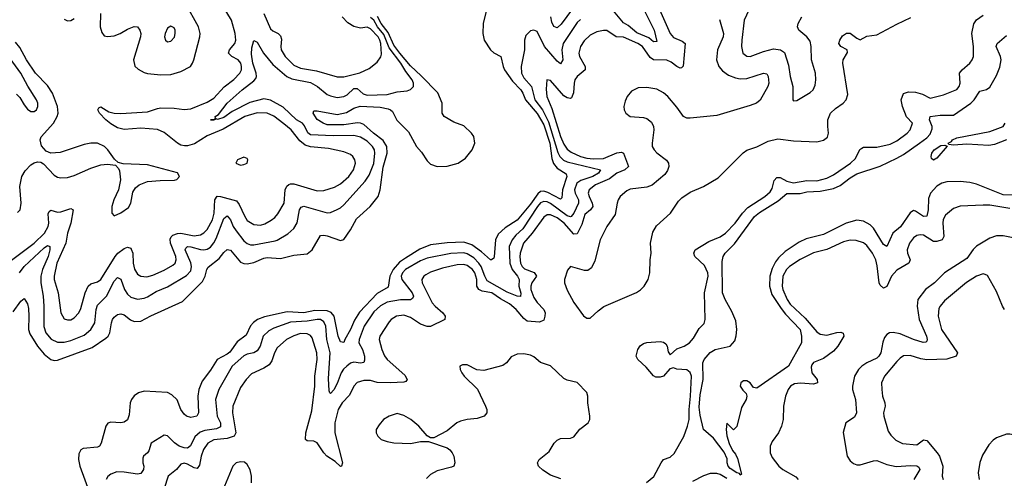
# Model space of a CAD drawing. Header units: inches. Extents: x 1843162 to 1959474, y 907081 to 1016326.
# Tile 599 of 656: x 1941483 to 1947396, y 964476 to 967232. Entities that reach past the tile are written whole.
import ezdxf

# ---------------------------------------------------------------- set-up
doc = ezdxf.new("R2010")
doc.units = ezdxf.units.IN
doc.header["$MEASUREMENT"] = 0
doc.layers.add('B9946', color=7, linetype='Continuous')

msp = doc.modelspace()

# ---------------------------------------------------------------- linework, layer by layer
at = {"layer": 'B9946', "color": 5}
for points, elevation in [([(1941410, 965768.4), (1941570, 965888.9), (1941632.7, 965950), (1941655.2, 965990), (1941658.4, 966010), (1941655, 966065), (1941660.5, 966079.5), (1941670, 966086.8), (1941710, 966076.3), (1941730, 966078), (1941790, 966098.2), (1941804.6, 966090), (1941789.6, 966010), (1941770.9, 965950), (1941761.3, 965890), (1941706.2, 965770), (1941689.6, 965690), (1941691.2, 965670), (1941714.3, 965590), (1941730.1, 965470), (1941750, 965434.7), (1941770, 965427.8), (1941790, 965429.4), (1941810, 965440.2), (1941837.5, 965470), (1941850, 965495.8), (1941876.1, 965590), (1941894.7, 965630), (1941910, 965643.9), (1941950, 965657.8), (1941970, 965670.9), (1942056.6, 965810), (1942073.5, 965830), (1942110, 965856.3), (1942130, 965864.4), (1942150, 965858.5), (1942153.5, 965853.5), (1942162.3, 965830), (1942165.3, 965770), (1942172.7, 965732.7), (1942190, 965703.5), (1942210.6, 965690.6), (1942246.6, 965686.6), (1942283.3, 965696.7), (1942350, 965727.3), (1942402.5, 965757.5), (1942415.9, 965770), (1942423.4, 965790), (1942421.3, 965810), (1942388.4, 965890), (1942387.2, 965912.8), (1942392.9, 965927.1), (1942402.4, 965937.6), (1942430, 965947.7), (1942450, 965948.8), (1942530, 965934.3), (1942570, 965939.8), (1942590, 965950.8), (1942610, 965972.3), (1942640.6, 966030), (1942651.3, 966070), (1942655.1, 966150), (1942669.2, 966170.8), (1942690, 966170.5), (1942784.5, 966144.5), (1942802.1, 966122.1), (1942833, 966053), (1942850, 966025.8), (1942890, 966000.8), (1942930, 965997.6), (1942955.1, 966004.9), (1942993.4, 966026.5), (1943016, 966044), (1943034, 966066), (1943071.4, 966130), (1943077.9, 966210), (1943087.6, 966232.4), (1943099.2, 966240.8), (1943110, 966246.4), (1943130, 966246.3), (1943270, 966203.7), (1943310, 966206.7), (1943373.9, 966226), (1943410, 966246.3), (1943458.8, 966290), (1943487.2, 966330), (1943499.2, 966370), (1943496.7, 966390), (1943484.6, 966410), (1943470, 966421.6), (1943430, 966437.8), (1943337.6, 966457.6), (1943230, 966468), (1943198.4, 966478.4), (1943165.1, 966505.1), (1943114.3, 966570), (1943070, 966607.3), (1943010, 966653.1), (1942970, 966670.7), (1942910, 966673.3), (1942835.4, 966650), (1942704.8, 966575.2), (1942610, 966534.5), (1942533.1, 966486.9), (1942490, 966473.3), (1942473.2, 966473.2), (1942450, 966478.7), (1942431, 966490), (1942350, 966553.8), (1942310, 966572.8), (1942210, 966579.9), (1942110, 966571.5), (1942070, 966582.7), (1942030, 966606), (1942001.2, 966630), (1941963.1, 966670), (1941953.3, 966690), (1941958.4, 966701.6), (1941970, 966708.4), (1942018.3, 966678.3), (1942050, 966670.9), (1942090, 966668.4), (1942250, 966679.4), (1942310, 966699.3), (1942330, 966701.6), (1942410, 966700.9), (1942470, 966691.5), (1942510, 966697.1), (1942610, 966737.5), (1942650, 966760.1), (1942711.6, 966828.4), (1942770, 966873.1), (1942806.1, 966910), (1942815.2, 966930), (1942816.1, 966950), (1942810.5, 966970.5), (1942795.3, 966990), (1942757.8, 967010), (1942737.6, 967030), (1942742.5, 967050), (1942775.9, 967090), (1942780.7, 967110), (1942776.4, 967150), (1942755, 967230), (1942658.6, 967390)], 480), ([(1944299.6, 967350), (1944267.3, 967210), (1944265, 967150), (1944273.1, 967110), (1944311, 967050), (1944330, 967033.6), (1944371.9, 967010), (1944385.8, 966950), (1944395.1, 966930), (1944442, 966862), (1944492.2, 966810), (1944505.3, 966790), (1944520.6, 966750), (1944590, 966667.8), (1944630, 966600.9), (1944667.1, 966490), (1944678.8, 966398.8), (1944688.2, 966368.2), (1944710, 966339.9), (1944764.9, 966304.9), (1944768.1, 966290), (1944743.6, 966210), (1944738.8, 966161.2), (1944730, 966153.1), (1944654.4, 966194.4), (1944630, 966202.6), (1944610, 966198.7), (1944594.2, 966185.8), (1944550, 966123.4), (1944470, 966027.8), (1944399.3, 965980.7), (1944356.5, 965943.5), (1944340.7, 965910), (1944332.7, 965807.3), (1944330, 965799.3), (1944316, 965790), (1944310, 965788.4), (1944257.3, 965837.3), (1944199, 965879), (1944150, 965894.9), (1944050, 965892.2), (1943950, 965878.7), (1943887, 965853), (1943799.9, 965800.1), (1943765, 965775), (1943725.3, 965730), (1943706.9, 965690), (1943695.1, 965624.9), (1943630, 965586.7), (1943524.7, 965475.3), (1943493.6, 965426.4), (1943470, 965369.9), (1943435.1, 965310), (1943430, 965291.5), (1943410, 965295.8), (1943395.9, 965330), (1943371.4, 965451.4), (1943353.3, 965473.3), (1943330, 965482.3), (1943255.7, 965484.3), (1943190, 965469.9), (1943090, 965476.9), (1942952.9, 965447.1), (1942910.4, 965429.6), (1942886.6, 965413.4), (1942870, 965393.3), (1942843.9, 965336.1), (1942790, 965296.4), (1942744.8, 965235.2), (1942730, 965222.6), (1942668.8, 965190), (1942630, 965126.2), (1942579.3, 965060.7), (1942558.7, 965010), (1942552.8, 964970), (1942556.5, 964870), (1942547.3, 964850), (1942510, 964842.6), (1942485.1, 964850), (1942470, 964862.4), (1942450, 964889.7), (1942428.5, 964948.5), (1942397.4, 964977.4), (1942370.9, 964990.9), (1942230, 964999), (1942195.8, 964990), (1942170, 964971.6), (1942154.6, 964950), (1942147.2, 964930), (1942141.4, 964858.6), (1942130, 964828.5), (1942110, 964814), (1942091.3, 964808.7), (1942030, 964814.6), (1942012.8, 964807.2), (1942001.3, 964790), (1941973.4, 964686.6), (1941963, 964670), (1941950, 964663.1), (1941865.4, 964654.6), (1941850, 964648), (1941837.5, 964622.5), (1941836, 964590), (1941845.2, 964550), (1941904.4, 964384.4)], 440), ([(1941968.8, 967268.8), (1941967.5, 967190), (1941976, 967156), (1941990, 967135.6), (1942010.2, 967130.2), (1942050, 967135), (1942087.4, 967150), (1942130, 967176.1), (1942170, 967191), (1942190, 967188.7), (1942204.9, 967170), (1942210.1, 967150.1), (1942207.8, 967130), (1942167.3, 966990), (1942173.8, 966953.8), (1942193.8, 966933.9), (1942230, 966914), (1942250, 966908.6), (1942330, 966901.2), (1942390, 966903.7), (1942450, 966919.8), (1942508.3, 966951.7), (1942521.4, 966970), (1942528.5, 966990), (1942565.8, 967130), (1942567.4, 967150), (1942556.3, 967190), (1942478.8, 967330)], 520), ([(1945310.1, 967330), (1945388.9, 967148.9), (1945410, 967124.4), (1945462.4, 967102.4), (1945478.9, 967090), (1945467, 966953), (1945457.2, 966942.8), (1945450, 966941.4), (1945430, 966949.9), (1945396.3, 966976.3), (1945370, 966988.6), (1945290, 966990.8), (1945270, 967003.9), (1945222.8, 967070), (1945194.9, 967090), (1945110, 967127.5), (1945064.4, 967130), (1945010, 967166.3), (1944990, 967167.3), (1944950, 967158.7), (1944910, 967138.3), (1944874, 967106), (1944851.5, 967070), (1944840.1, 967030), (1944844.3, 967010), (1944879, 966950), (1944878.1, 966930), (1944831.8, 966890), (1944817.5, 966870), (1944812, 966850), (1944808, 966792), (1944797.5, 966762.5), (1944790, 966757.7), (1944770, 966761.8), (1944750, 966774.8), (1944670, 966866.9), (1944648.9, 966871.1), (1944644.8, 966815.2), (1944649.6, 966770), (1944678.8, 966698.8), (1944730.1, 966529.9), (1944750, 966484.8), (1944770, 966454.8), (1944795.5, 966435.5), (1944851.8, 966410), (1944890, 966399.1), (1944930, 966395.2), (1944990, 966398.1), (1945070, 966431.3), (1945096.6, 966436.6), (1945110.1, 966430.1), (1945139.4, 966350), (1945116.3, 966330), (1945070, 966310.3), (1945024.8, 966275.2), (1944940.9, 966239.1), (1944904, 966210), (1944897.9, 966190), (1944902.1, 966170), (1944922, 966130), (1944925.5, 966110), (1944911.8, 966090), (1944877.8, 966062.2), (1944858.4, 966001.6), (1944830, 965946), (1944810, 965944.2), (1944752.6, 966010), (1944710, 966042.2), (1944670, 966060.1), (1944650, 966058.8), (1944630, 966044.9), (1944561.3, 965950), (1944509.3, 965890), (1944488.7, 965830), (1944486.3, 965806.3), (1944490.4, 965770), (1944499.9, 965750), (1944514.5, 965734.5), (1944572.3, 965712.3), (1944581.6, 965701.6), (1944586.2, 965690), (1944559.6, 965650), (1944551.9, 965630), (1944552.4, 965610), (1944570, 965562), (1944590, 965533.1), (1944631.2, 965490), (1944638.7, 965470), (1944637.7, 965450), (1944630, 965427), (1944604.7, 965415.3), (1944530, 965421.1), (1944510, 965436.5), (1944464.2, 965490), (1944425.3, 965525.3), (1944370, 965555.2), (1944319.2, 965590), (1944261, 965601), (1944240.1, 965610), (1944228.5, 965630), (1944227.6, 965670), (1944216, 965710), (1944203.1, 965730), (1944170, 965754.6), (1944150, 965761.3), (1944110, 965759.7), (1944021.3, 965738.7), (1943950, 965714.9), (1943921.3, 965698.7), (1943910.2, 965690), (1943898.3, 965670), (1943900.1, 965650), (1943961.1, 965530), (1943977.4, 965510), (1944024.7, 965470), (1944037.8, 965450), (1944035.6, 965430), (1943950, 965388), (1943930, 965389), (1943890, 965402.8), (1943830, 965442.1), (1943790, 965456.9), (1943745.7, 965450), (1943713.6, 965430), (1943702.9, 965417.1), (1943645.1, 965330), (1943641.9, 965310), (1943657.3, 965250), (1943673, 965213), (1943689.4, 965190), (1943795.9, 965095.9), (1943810, 965069.3), (1943801.4, 965058.6), (1943790, 965054.5), (1943710, 965050.9), (1943630, 965052.1), (1943590, 965064.3), (1943550, 965064.6), (1943510, 965051.3), (1943490.1, 965029.9), (1943463.6, 964976.4), (1943419.3, 964930), (1943394.8, 964890), (1943376.1, 964810), (1943376.4, 964750), (1943422.6, 964570), (1943416.3, 964550), (1943410, 964547.6), (1943378.2, 964578.2), (1943327.9, 964610), (1943309.3, 964629.3), (1943270, 964689.1), (1943250, 964698.6), (1943210, 964701.7), (1943199.7, 964710), (1943202.4, 964750), (1943237.5, 964882.5), (1943254.9, 965030), (1943256.6, 965090), (1943270.4, 965190), (1943267.3, 965230), (1943239.8, 965319.8), (1943230, 965335.1), (1943210, 965344.8), (1943170, 965346.3), (1943130, 965333.3), (1943085.3, 965310), (1943030, 965260.4), (1943013.2, 965230), (1942997.9, 965182.1), (1942981.5, 965158.5), (1942950, 965137.8), (1942875.5, 965104.5), (1942844.1, 965070), (1942810, 965021.1), (1942762.5, 964910), (1942761.7, 964870), (1942780.3, 964750), (1942771.6, 964730), (1942730, 964714.8), (1942650, 964706.7), (1942613.4, 964686.6), (1942586.4, 964650), (1942573.4, 964610), (1942564, 964556), (1942550, 964536.2), (1942530, 964539.2), (1942490, 964562.2), (1942470, 964566.6), (1942450, 964561), (1942424, 964530), (1942375.8, 964490), (1942350, 964415.1)], 480), ([(1944802.9, 967297.1), (1944734.8, 967205.2), (1944710, 967183.9), (1944690, 967190.5), (1944677.9, 967217.9), (1944673.2, 967250)], 440), ([(1945230, 967297.2), (1945292.7, 967170), (1945310, 967102), (1945290, 967099.8), (1945262.2, 967122.2), (1945190, 967152.2), (1945136.5, 967196.5), (1945110, 967212.5), (1945050, 967285.4)], 460), ([(1945862.6, 967290), (1945834.6, 967230), (1945819.1, 967110), (1945818.5, 967070), (1945825.7, 967030), (1945850, 967012), (1945870.4, 967010.4), (1945950, 967041.2), (1946010, 967057.3), (1946051.6, 967051.6), (1946075.3, 967035.2), (1946099.6, 966959.6), (1946110.3, 966890.3), (1946126.4, 966830), (1946126, 966750), (1946130, 966744.7), (1946150, 966746), (1946230, 966794.4), (1946248.7, 966811.3), (1946261, 966839), (1946265, 966870), (1946262.5, 966910), (1946238.8, 966990), (1946235.6, 967070), (1946230, 967104), (1946210, 967129.5), (1946161.2, 967170), (1946155.1, 967190), (1946158.4, 967210), (1946180.7, 967250)], 540), ([(1941444.2, 965475.8), (1941490, 965540.4), (1941510, 965557.1), (1941530, 965524), (1941535.8, 965495.8), (1941538.9, 965450), (1941535.5, 965370), (1941545, 965345), (1941590.3, 965270.3), (1941630, 965222.5), (1941670, 965190.1), (1941690, 965184.9), (1941710, 965186.5), (1941917.5, 965262.5), (1942001.4, 965318.6), (1942013.9, 965330), (1942025, 965350), (1942034, 965410), (1942041.2, 965430), (1942050, 965445.3), (1942070, 965460.2), (1942090, 965465.5), (1942110, 965457.6), (1942148.4, 965428.4), (1942170, 965419), (1942210, 965420.9), (1942270, 965452.3), (1942461.7, 965538.3), (1942580.4, 965659.6), (1942596.7, 965690), (1942606.2, 965730), (1942615.9, 965744.1), (1942681.9, 965798.1), (1942710, 965833), (1942730, 965850.2), (1942750, 965848.1), (1942810, 965775.3), (1942830, 965766.3), (1942850, 965765.2), (1942890, 965773), (1942950, 965800.1), (1942970, 965803.1), (1943050, 965796.4), (1943130, 965817.5), (1943210, 965824.7), (1943238.8, 965850), (1943290, 965936), (1943310, 965937.6), (1943330, 965932.8), (1943410, 965904.6), (1943430, 965910.4), (1943470, 965970.2), (1943505.1, 966034.9), (1943588.5, 966110), (1943635, 966170), (1943647.6, 966210), (1943666.7, 966346.7), (1943690.6, 966430), (1943688.1, 966470), (1943665.2, 966505.2), (1943607.2, 966550), (1943550, 966603.2), (1943530, 966610.9), (1943511.7, 966611.7), (1943430, 966600.5), (1943330, 966601.2), (1943305.1, 966610), (1943270, 966632.4), (1943245.1, 966670), (1943250, 966684), (1943270, 966684.6), (1943390, 966663.3), (1943444.8, 966675.2), (1943490, 966701.3), (1943527.4, 966712.6), (1943647.4, 966707.4), (1943696.4, 966696.4), (1943711, 966691), (1943721.1, 966681.1), (1943748.4, 966628.4), (1943818.5, 966558.5), (1943866.3, 966470), (1943896.2, 966436.2), (1943930, 966383.8), (1943950, 966363.9), (1943990, 966350.5), (1944050, 966352.9), (1944115.6, 966370), (1944160.6, 966399.4), (1944200.2, 966450), (1944217.4, 966490), (1944209.9, 966529.9), (1944197.4, 966550), (1944150, 966593.7), (1944090, 966615.4), (1944032.9, 966650), (1944019.3, 966670), (1944020.5, 966730), (1943993.5, 966793.5), (1943894.9, 966894.9), (1943830, 966954.2), (1943766.7, 967030), (1943730, 967078.8), (1943695.1, 967155.1), (1943654.6, 967210), (1943631.9, 967251.9)], 440), ([(1941481.8, 965710), (1941510.9, 965750), (1941630, 965861.7), (1941650, 965875.5), (1941664.9, 965870), (1941665.1, 965850), (1941654.7, 965810), (1941619.7, 965730), (1941610.1, 965690), (1941609.3, 965650), (1941623.9, 965570), (1941628.8, 965510), (1941628.2, 965388.2), (1941640.1, 965350), (1941673.2, 965313.2), (1941710, 965294), (1941750, 965293.8), (1941790, 965303.9), (1941870, 965336), (1941910.6, 965370), (1941933.9, 965410), (1941941.9, 965490), (1941950, 965517.3), (1942004.9, 965570), (1942050, 965661.1), (1942070, 965683.2), (1942090, 965673.8), (1942112.9, 965610), (1942130, 965582.1), (1942150, 965564.7), (1942190, 965553.1), (1942230, 965558.4), (1942250, 965567.3), (1942302, 965598), (1942370, 965626.6), (1942485.8, 965694.2), (1942510, 965722.6), (1942514.8, 965750), (1942510.9, 965770.9), (1942477.5, 965850), (1942480.5, 965859.5), (1942490, 965869.3), (1942510, 965868.1), (1942570, 965850.8), (1942590, 965849.2), (1942610, 965853.1), (1942630, 965866.1), (1942649.1, 965890.9), (1942662.3, 965917.7), (1942710, 966038), (1942730, 966054.3), (1942750, 966030.3), (1942765.2, 965990), (1942782.4, 965962.4), (1942830, 965904.1), (1942850, 965888.1), (1942870, 965880.1), (1942890, 965878.7), (1943017.1, 965902.9), (1943030, 965906.6), (1943094.2, 965945.8), (1943130, 965977.3), (1943148.8, 966011.2), (1943164.4, 966090), (1943173.8, 966106.2), (1943190, 966111.6), (1943330, 966072.5), (1943350, 966074.5), (1943390, 966092.5), (1943410, 966102.3), (1943430, 966119.8), (1943557.4, 966262.6), (1943582.2, 966297.8), (1943610, 966368.8), (1943616.6, 966430), (1943613.2, 966450), (1943602.9, 966470), (1943570, 966501.8), (1943530, 966526.7), (1943490, 966536.2), (1943366.2, 966533.8), (1943230, 966540.1), (1943213.1, 966553.1), (1943193.9, 966593.9), (1943180.8, 966610), (1943145.8, 966630), (1943065.9, 966705.9), (1942990, 966749.5), (1942950, 966755.7), (1942866.2, 966733.8), (1942759.4, 966680.6), (1942710, 966644.8), (1942671.9, 966631.9), (1942663.6, 966636.4), (1942654, 966630), (1942629.3, 966630), (1942649.5, 966630.5), (1942658.9, 966641.1), (1942657.6, 966650), (1942677.7, 966662.3), (1942730, 966730.8), (1942819.1, 966810), (1942890, 966864.4), (1942900.9, 966879.1), (1942905.1, 966890), (1942903.9, 966910), (1942882.3, 966970), (1942875.4, 967024.6), (1942876.8, 967063.2), (1942890, 967107.7), (1942910, 967097.1), (1942946.4, 967030), (1943003.7, 966963.6), (1943087, 966890), (1943116.7, 966876.7), (1943230, 966854.4), (1943271.3, 966830), (1943330, 966783.1), (1943350, 966773.7), (1943390, 966763.8), (1943430, 966769.6), (1943450, 966781.3), (1943490, 966819.6), (1943510, 966817.8), (1943546.7, 966786.7), (1943570, 966779.1), (1943690, 966782.6), (1943750, 966798.9), (1943810, 966805.2), (1943830, 966811.8), (1943848.4, 966831.5), (1943848.7, 966850), (1943839.4, 966870), (1943801.2, 966921.2), (1943772.6, 966970), (1943702.6, 967062.6), (1943670, 967143), (1943632, 967190), (1943610.1, 967230.1), (1943590, 967244.5)], 460), ([(1941750, 967235.4), (1941770, 967225.6), (1941790, 967226.7), (1941810, 967239.3)], 520), ([(1944850, 967233.5), (1944830, 967215.9), (1944747.1, 967090), (1944738.4, 967050), (1944744.6, 966990), (1944730, 966966.8), (1944710, 966983.4), (1944635.5, 967070), (1944590, 967160.9), (1944570, 967169.5), (1944550, 967165.1), (1944522.2, 967137.8), (1944515.6, 967110), (1944515.3, 967050), (1944495.5, 966950), (1944497.6, 966910), (1944510, 966883.2), (1944556, 966830), (1944577.1, 966750), (1944622.6, 966690), (1944658.5, 966618.5), (1944714.8, 966434.8), (1944726.6, 966410), (1944748, 966388), (1944770, 966378.6), (1944970.2, 966330), (1944959.4, 966310), (1944924.8, 966290), (1944853.3, 966266.7), (1944829.6, 966250), (1944814.5, 966210), (1944818.1, 966190), (1944839.1, 966150), (1944839.9, 966130), (1944810, 966068.9), (1944795.9, 966050), (1944790, 966046.7), (1944770, 966052.9), (1944670, 966127.1), (1944650, 966137.3), (1944630, 966139.4), (1944610, 966130.6), (1944591.9, 966110), (1944504.8, 965975.2), (1944462.5, 965937.5), (1944440.1, 965910), (1944422.9, 965870), (1944426.6, 965770), (1944439.7, 965730), (1944472.8, 965690), (1944482.3, 965670), (1944481.6, 965630), (1944492.1, 965587.9), (1944491.2, 965568.8), (1944470, 965571.3), (1944410, 965595.7), (1944290, 965663.7), (1944275.5, 965690), (1944253.7, 965750), (1944240.1, 965770), (1944210, 965800.6), (1944170, 965825), (1944150, 965830.2), (1944072.1, 965827.9), (1943930, 965798.9), (1943890, 965782.9), (1943800.4, 965730), (1943782.6, 965710), (1943774.6, 965690), (1943778.3, 965670), (1943840.8, 965590), (1943848, 965570), (1943843.1, 965556.9), (1943831, 965549), (1943770, 965548.3), (1943690, 965533.9), (1943650, 965513.1), (1943610, 965476.8), (1943551.3, 965390), (1943521.5, 965310), (1943520.7, 965290), (1943540.9, 965250), (1943553.1, 965210), (1943554.3, 965185.7), (1943550, 965171.8), (1943530, 965167.3), (1943490, 965173.6), (1943470, 965168.1), (1943447.1, 965150), (1943428.1, 965131.9), (1943413.9, 965110), (1943390, 965046), (1943370, 965008.3), (1943350, 964985.4), (1943344.7, 964990), (1943342.4, 965002.4), (1943336.8, 965076.8), (1943346.8, 965230), (1943327.1, 965310), (1943321.9, 965390), (1943310, 965417.5), (1943290, 965429.9), (1943270, 965431.4), (1943210, 965419.6), (1943110, 965415.5), (1943010, 965378.4), (1942978.5, 965361.5), (1942945.4, 965330), (1942927.4, 965270), (1942910, 965241.3), (1942890, 965231.1), (1942850, 965223.2), (1942830, 965211.8), (1942759.5, 965150), (1942679.8, 965010), (1942659.6, 964950), (1942670.1, 964850.1), (1942689, 964810), (1942690, 964786.3), (1942665.8, 964774.2), (1942595.5, 964764.5), (1942567.3, 964752.7), (1942535, 964725), (1942508.2, 964671.8), (1942490, 964657.2), (1942470, 964658.8), (1942440.4, 964670), (1942412.7, 964690), (1942370, 964731.6), (1942350, 964735.6), (1942272.3, 964687.7), (1942258.7, 964641.3), (1942250.9, 964629.1), (1942227.6, 964610), (1942222.2, 964597.8), (1942221.8, 964570), (1942229.1, 964550), (1942226, 964530), (1942210, 964504.5), (1942190, 964501.4), (1942110, 964513.6), (1942065.7, 964514.3), (1942030, 964502), (1942012.9, 964487.2), (1942002.3, 964470)], 460), ([(1942949.1, 967270), (1942990, 967176.9), (1943004.2, 967164.2), (1943035.8, 967150), (1943050, 967135.8), (1943054.8, 967114.8), (1943050.7, 967070), (1943054.4, 967050), (1943077.2, 967010), (1943130, 966958.9), (1943170, 966941.8), (1943264.7, 966924.7), (1943390, 966888.8), (1943430, 966888.8), (1943526.8, 966913.2), (1943581.2, 966938.8), (1943630, 966976.4), (1943651.7, 967008.3), (1943655, 967025), (1943651.5, 967088.5), (1943646.1, 967110), (1943635.6, 967130), (1943590, 967176.2), (1943570, 967186.8), (1943530, 967180.3), (1943490, 967191.2), (1943453.3, 967213.3), (1943420.3, 967250)], 480), ([(1945686.4, 967233.6), (1945709.6, 967150), (1945707.1, 967130), (1945673.1, 967050), (1945667.7, 966990), (1945682.3, 966950), (1945704.5, 966924.5), (1945739.5, 966899.5), (1945782.4, 966882.4), (1945810, 966877.4), (1945850, 966878.8), (1945950, 966910.1), (1945970, 966907.6), (1945978.8, 966890), (1945982.7, 966850), (1945976.8, 966830), (1945930, 966747.7), (1945908.6, 966731.4), (1945870, 966716.3), (1945670, 966656.7), (1945510, 966640.4), (1945490, 966641), (1945470, 966650.4), (1945430, 966706.6), (1945375.9, 966770), (1945350, 966793.4), (1945310, 966813.8), (1945250, 966825.2), (1945197.4, 966822.6), (1945157.6, 966802.4), (1945132.2, 966770), (1945118.4, 966741.6), (1945111, 966710), (1945112.4, 966690), (1945122.8, 966670), (1945150.2, 966650.2), (1945230, 966644), (1945250, 966638.1), (1945277.2, 966617.2), (1945289.6, 966590), (1945291.6, 966570), (1945280.4, 966490), (1945281.9, 966470), (1945292.6, 966450), (1945310, 966432.6), (1945367.7, 966387.7), (1945378.7, 966370), (1945380.9, 966350), (1945373.9, 966326.1), (1945357.2, 966302.8), (1945281.4, 966238.6), (1945250, 966226.5), (1945150, 966214), (1945130, 966203.4), (1945090, 966169.8), (1945076.8, 966150), (1945070.7, 966130), (1945058.8, 966061.2), (1945009.6, 965990), (1944970, 965908.5), (1944937.4, 965782.6), (1944918, 965742), (1944894.3, 965725.7), (1944875.4, 965724.6), (1944790, 965748.2), (1944772.6, 965727.4), (1944755.7, 965670), (1944755, 965650), (1944770, 965607.6), (1944810, 965532), (1944870, 965453), (1944890, 965438), (1944910, 965438), (1944957.1, 965482.9), (1944992.1, 965507.9), (1945187, 965593), (1945211.8, 965608.2), (1945233.3, 965630), (1945256.4, 965670), (1945267.7, 965710), (1945268.9, 965790), (1945275.3, 965830), (1945272.1, 965890), (1945285.7, 965954.4), (1945307.5, 965992.5), (1945391.8, 966070), (1945438.8, 966141.2), (1945458.6, 966161.4), (1945510, 966195.5), (1945589.5, 966230), (1945678.6, 966281.4), (1945828.2, 966431.8), (1945850, 966448.1), (1945910, 966467.8), (1945978.1, 966501.9), (1946036.6, 966516.6), (1946130, 966505), (1946270, 966498.2), (1946310, 966507.5), (1946333.9, 966526.1), (1946341.2, 966550), (1946335.4, 966590), (1946336.5, 966630), (1946352.3, 966670), (1946381.4, 966698.6), (1946428.3, 966730), (1946445.4, 966750), (1946456.6, 966783.4), (1946426.3, 966970), (1946429.2, 966990.8), (1946454.6, 967034.6), (1946451.4, 967050), (1946413.7, 967070), (1946402, 967090), (1946408, 967110), (1946425, 967135), (1946449.1, 967150.9), (1946470, 967151.1), (1946510, 967120.1), (1946530, 967111.6), (1946570, 967132.9), (1946630, 967141.1), (1946750, 967205.2), (1946835.4, 967244.6)], 520), ([(1945248.3, 964451.6), (1945292, 964488), (1945334.7, 964570), (1945349.8, 964590), (1945390, 964603.9), (1945413.9, 964626), (1945471.9, 964728.1), (1945493.7, 964790), (1945503.1, 964830), (1945503.2, 964890), (1945512.2, 964970), (1945517.4, 965090), (1945510, 965112.6), (1945490, 965127.3), (1945430, 965131.5), (1945410, 965141.1), (1945386.5, 965133.5), (1945350, 965089.1), (1945330, 965083.6), (1945304.2, 965084.2), (1945290, 965092.8), (1945244.4, 965144.4), (1945194.6, 965190), (1945186.1, 965210), (1945195.2, 965250), (1945208.6, 965271.4), (1945230, 965287), (1945250, 965292.7), (1945330, 965298.1), (1945350, 965294.6), (1945363.4, 965283.4), (1945371.6, 965270), (1945376.7, 965236.7), (1945390, 965219), (1945430, 965253.5), (1945473.3, 965270), (1945506.3, 965290), (1945530, 965318.4), (1945564.1, 965375.9), (1945594.2, 965405.8), (1945599.8, 965430), (1945596, 965590), (1945616.9, 965690), (1945615.9, 965710), (1945595.4, 965755.4), (1945538, 965810), (1945532.3, 965830), (1945539.8, 965850), (1945620.8, 965899.2), (1945690, 965927.9), (1945721, 965950), (1945779.6, 966010), (1945823.4, 966070), (1945856.4, 966103.5), (1945957, 966170), (1945990, 966198.4), (1946002.8, 966217.2), (1946014.2, 966265.8), (1946030, 966283.2), (1946050, 966284.1), (1946090, 966260.9), (1946130, 966252.6), (1946210, 966264.8), (1946270, 966264.7), (1946330, 966279.7), (1946370, 966299.6), (1946473.3, 966370), (1946501.9, 966398.1), (1946528.9, 966451.1), (1946539.5, 966460.5), (1946550, 966465.5), (1946630, 966466.9), (1946710, 966485), (1946750, 966503.9), (1946811.7, 966550), (1946830.7, 966570), (1946845.7, 966610), (1946808.9, 966648.9), (1946784, 966710), (1946777.5, 966750), (1946790, 966787.7), (1946820.9, 966799.1), (1946863.4, 966796.6), (1946904.8, 966784.8), (1946950, 966759.8), (1947030, 966780.2), (1947110, 966812.6), (1947124.8, 966830), (1947131.2, 966850), (1947127.8, 966910), (1947142.7, 966930), (1947188.7, 966971.3), (1947203.5, 966990), (1947210.8, 967010), (1947211.5, 967070), (1947201.9, 967150), (1947212.9, 967207.1), (1947230, 967231.6), (1947270, 967259.3)], 480), ([(1947490, 966177.7), (1947390, 966179.4), (1947230, 966243.7), (1947190, 966253.8), (1947130, 966260.5), (1947050, 966257.6), (1947021.8, 966250), (1946990, 966231.3), (1946952.9, 966190), (1946941.8, 966158.2), (1946939.1, 966090), (1946930, 966051.3), (1946910, 966049.9), (1946862.3, 966082.3), (1946850, 966084.7), (1946830, 966072.4), (1946772.1, 965987.9), (1946726.5, 965950), (1946690, 965869.8), (1946670, 965882.2), (1946610, 965979.1), (1946590, 965999.9), (1946550, 966021.1), (1946510, 966027.2), (1946446.2, 966010), (1946310, 965940.4), (1946205.4, 965914.6), (1946164.9, 965895.1), (1946080.4, 965839.6), (1946039.2, 965800.8), (1946022.2, 965777.8), (1946002.5, 965737.5), (1945988.6, 965690), (1945986.4, 965630), (1946000.9, 965580.9), (1946056.3, 965496.3), (1946082.2, 965462.3), (1946171, 965370), (1946178.8, 965330), (1946177.4, 965290), (1946099.1, 965150), (1945910, 965017.2), (1945890, 965022), (1945869.2, 965050), (1945850, 965062), (1945830, 965062), (1945814, 965050), (1945810.7, 965030), (1945825.8, 965005.8), (1945846.4, 964986.4), (1945850.8, 964970), (1945846, 964950), (1945818, 964902), (1945790, 964788), (1945770, 964768), (1945730, 964808), (1945726, 964770), (1945730, 964731.3), (1945744.5, 964684.5), (1945763.8, 964643.8), (1945781.7, 964621.7), (1945794.7, 964594.7), (1945818, 964502), (1945810, 964495.3), (1945805.1, 964505.1), (1945790, 964508.2), (1945750, 964534.3), (1945737.2, 964550), (1945731.2, 964570), (1945732.7, 964592.7), (1945713.7, 964633.7), (1945650, 964718), (1945589.2, 964770), (1945570, 964855.3), (1945564.4, 964904.4), (1945570, 964978), (1945588.1, 965070), (1945586.6, 965170), (1945592.8, 965190), (1945630, 965232.1), (1945659.6, 965250), (1945750, 965271), (1945777, 965303), (1945786.7, 965333.3), (1945790.7, 965370.7), (1945782.8, 965422.8), (1945759.6, 965479.6), (1945719.2, 965550), (1945703.4, 965590), (1945701.6, 965778.4), (1945708, 965810), (1945719.3, 965830), (1945774.8, 965885.2), (1945895.6, 966050), (1945926, 966074), (1946037.3, 966142.7), (1946090, 966187.8), (1946170, 966187.6), (1946210, 966198.3), (1946290, 966201.5), (1946370, 966218.7), (1946410, 966236.7), (1946470, 966281.9), (1946510, 966305.7), (1946650, 966352.8), (1946750, 966399.3), (1946790, 966421.6), (1946887.5, 966490), (1946930, 966522), (1946950, 966543.5), (1946963.1, 966576.9), (1946963.2, 966590), (1946947.2, 966630), (1946951.5, 966650), (1947010, 966657.9), (1947090, 966658.8), (1947194.8, 966730), (1947215.2, 966750), (1947250, 966803.2), (1947290, 966812.7), (1947310, 966826.5), (1947350, 966896), (1947370, 966946.7), (1947376.6, 966990), (1947373.3, 967010), (1947348, 967070), (1947352.7, 967090), (1947410, 967136.8)], 460), ([(1941470, 966072.6), (1941485.6, 966090), (1941493, 966130), (1941483.2, 966230), (1941495.1, 966290), (1941516.3, 966323.7), (1941550, 966359.8), (1941570, 966372.5), (1941590, 966377.2), (1941610, 966375.5), (1941626.8, 966366.8), (1941690, 966297.8), (1941710, 966285.7), (1941730, 966281.2), (1941770, 966284.2), (1941810, 966295.3), (1941910, 966340.4), (1941970, 966359), (1942010, 966364.8), (1942058.5, 966358.5), (1942077.4, 966337.4), (1942083.4, 966323.4), (1942089.4, 966270), (1942075.8, 966210), (1942048.1, 966150), (1942037.5, 966110), (1942035.8, 966070), (1942050, 966054.4), (1942090, 966071.3), (1942135.8, 966104.2), (1942150.3, 966129.7), (1942163.5, 966196.5), (1942178.6, 966221.4), (1942200.1, 966239.9), (1942250, 966260.1), (1942326.6, 966266.6), (1942412.6, 966267.4), (1942427.5, 966272.5), (1942442.7, 966290), (1942430, 966311), (1942250, 966360.9), (1942105.4, 966365.4), (1942074.7, 966374.8), (1942053.5, 966393.5), (1942013.3, 966450), (1941993, 966470), (1941950, 966489.3), (1941910, 966490.4), (1941870, 966482.3), (1941726.3, 966433.7), (1941670, 966431), (1941641.4, 966441.4), (1941614.9, 966474.9), (1941606.9, 966510), (1941611.4, 966528.6), (1941687, 966610), (1941708.9, 966650), (1941713.7, 966670), (1941710, 966711.1), (1941679.7, 966790), (1941650, 966836.5), (1941578.4, 966910), (1941523.8, 966990), (1941484.9, 967064.9), (1941457.8, 967097.8)], 520), ([(1941464.1, 966784.1), (1941484.8, 966764.8), (1941510, 966719.5), (1941530, 966694), (1941550, 966681.1), (1941570, 966680.3), (1941584.5, 966690), (1941593.1, 966710), (1941592.4, 966730), (1941584.5, 966750), (1941532.2, 966832.2), (1941490.5, 966910), (1941410, 967021.6)], 540), ([(1947410, 966509.2), (1947337.1, 966482.9), (1947303.1, 966476.9), (1947170, 966484), (1947090, 966478.4), (1947062, 966482), (1947059, 966490), (1947079.1, 966500.9), (1947085.1, 966510), (1947110, 966521.7), (1947310, 966560.3), (1947389, 966590), (1947402, 966610)], 440), ([(1947430, 966098.3), (1947310, 966117.2), (1947270, 966118.5), (1947130, 966111.8), (1947090, 966097.3), (1947043.3, 966056.7), (1947028.5, 966031.5), (1947026.1, 966010), (1947032.1, 965930), (1947022.7, 965910), (1946990, 965898.6), (1946970, 965899.9), (1946910, 965936.5), (1946890, 965939.8), (1946870, 965935.1), (1946850, 965921), (1946825.8, 965890), (1946811.8, 965850), (1946813.8, 965830), (1946830.8, 965790), (1946822.2, 965770), (1946750, 965727.3), (1946718.8, 965690), (1946690, 965629.7), (1946670, 965618.2), (1946650, 965636), (1946644.5, 965650), (1946633, 965753), (1946623.8, 965790), (1946604.9, 965830), (1946570, 965875.6), (1946550, 965890.6), (1946505.9, 965905.9), (1946470, 965907.5), (1946430, 965896.9), (1946330, 965850.3), (1946250, 965830.4), (1946170, 965791.9), (1946105.8, 965750), (1946088.1, 965730), (1946066.7, 965690), (1946061.3, 965630), (1946065.7, 965610), (1946092.7, 965550), (1946110, 965523.4), (1946199.2, 965439.2), (1946270, 965355.7), (1946290, 965342.5), (1946330, 965335.8), (1946390, 965352.3), (1946413.7, 965353.7), (1946428, 965348), (1946432.8, 965330), (1946396.9, 965270), (1946370, 965241.2), (1946310, 965196.7), (1946250, 965171.6), (1946240.9, 965159.1), (1946236.3, 965143.7), (1946240.9, 965110), (1946271.7, 965070), (1946274.4, 965050), (1946250, 965042.4), (1946171.2, 965048.8), (1946135.4, 965044.6), (1946111.6, 965030), (1946097.5, 965010), (1946082.2, 964970), (1946070.2, 964910), (1946067.1, 964830), (1946057.1, 964790), (1946040.7, 964750), (1946002.3, 964697.7), (1945990.2, 964670), (1945990.2, 964630), (1946001, 964601), (1946042.8, 964550), (1946066.9, 964530), (1946144.8, 964484.8), (1946158.4, 964470)], 480), ([(1947459.7, 965919.7), (1947390, 965933.7), (1947350, 965933), (1947310, 965919.5), (1947230, 965870.6), (1947209.7, 965850.3), (1947170, 965796.5), (1947035.9, 965710), (1946976.3, 965650), (1946923, 965610), (1946877.2, 965550), (1946873, 965510), (1946885.5, 965430), (1946928.8, 965330), (1946933.7, 965310), (1946930, 965299.6), (1946925.3, 965294.7), (1946908.3, 965291.7), (1946849.9, 965309.9), (1946770, 965344.9), (1946728.1, 965351.9), (1946706, 965350), (1946690, 965341), (1946676.8, 965323.2), (1946666.5, 965293.5), (1946654.2, 965230), (1946643.1, 965210), (1946630, 965197.3), (1946570, 965170.4), (1946539.8, 965150), (1946519.8, 965130), (1946497.2, 965090), (1946483.6, 965030), (1946484.8, 965010), (1946503.4, 964950), (1946507.8, 964870), (1946495.9, 964844.1), (1946443.8, 964810), (1946428.9, 964751.1), (1946452.9, 964610), (1946470, 964581.3), (1946490, 964564.6), (1946510, 964557.7), (1946530, 964558), (1946610, 964582.2), (1946630, 964582.5), (1946690, 964559.2), (1946747.4, 964547.4), (1946833.8, 964553.8), (1946871.1, 964551.1), (1946883.7, 964543.7), (1946888.3, 964530), (1946852.2, 964470)], 520), ([(1947397.6, 965490), (1947385.3, 965510), (1947350, 965598.3), (1947294.5, 965694.5), (1947281.7, 965701.7), (1947270, 965704.4), (1947230, 965691.8), (1947168.1, 965651.9), (1947037.6, 965542.4), (1947010, 965511.1), (1947003.7, 965496.3), (1946999.2, 965450), (1947018.9, 965370), (1947114.4, 965230), (1947106.7, 965210), (1947050, 965192.7), (1946930, 965187.8), (1946893.9, 965193.9), (1946830, 965215.2), (1946790, 965211.6), (1946770, 965198.7), (1946750, 965177.6), (1946676.5, 965090), (1946659.1, 965050), (1946659.6, 965010), (1946665.5, 964970), (1946678.6, 964930), (1946679.7, 964910), (1946671.1, 964870), (1946672.9, 964850), (1946699.4, 964759.4), (1946715.2, 964735.2), (1946744.6, 964704.6), (1946785.1, 964685.1), (1946870, 964678.4), (1946910, 964706.5), (1946930, 964704.4), (1946993.4, 964630), (1947006.2, 964610), (1947026.3, 964550), (1947023.5, 964490), (1947029.3, 964470)], 540), ([(1944733.8, 964473.8), (1944670, 964496.1), (1944624.3, 964524.3), (1944598.2, 964550), (1944593.3, 964570), (1944602.6, 964590), (1944663.2, 964636.8), (1944692.9, 964687.1), (1944710, 964705.8), (1944730, 964715.4), (1944790, 964717.4), (1944810, 964725.3), (1944847.7, 964772.3), (1944897, 964810), (1944907.6, 964830), (1944908, 964850), (1944895.8, 964930), (1944895.1, 964970), (1944890, 964992), (1944830, 965052), (1944770, 965065.6), (1944750, 965076.2), (1944670, 965152.4), (1944610, 965172), (1944570, 965206.4), (1944550, 965216.5), (1944510, 965223.7), (1944470, 965222.3), (1944434.5, 965205.5), (1944407, 965170), (1944385.3, 965154.7), (1944270, 965123.5), (1944228.5, 965128.5), (1944170, 965157.6), (1944141.6, 965158.4), (1944127.3, 965150), (1944128.2, 965130), (1944138, 965110), (1944153, 965090), (1944232.1, 965012.1), (1944280.6, 964910), (1944288.4, 964890), (1944288, 964870), (1944273.1, 964850), (1944230, 964835.2), (1944170, 964829.8), (1944130, 964819.4), (1944109.1, 964810), (1944050, 964760.7), (1943970, 964719.7), (1943950, 964718.7), (1943930, 964730.9), (1943880.3, 964790), (1943831.6, 964830), (1943790, 964853.6), (1943750, 964866), (1943701.6, 964850), (1943668.4, 964830), (1943641.6, 964798.4), (1943624.9, 964770), (1943624.9, 964750), (1943634, 964730), (1943654.9, 964710), (1943690, 964696.8), (1943730, 964689), (1943830, 964686), (1943890, 964697.6), (1943937.6, 964697.6), (1944050, 964658.8), (1944067.2, 964647.2), (1944081.3, 964630), (1944090.2, 964610), (1944096.4, 964570), (1944090.6, 964550), (1944076.9, 964543.1), (1943990, 964522), (1943950, 964498.7), (1943925.7, 964474.3)], 520), ([(1948125.1, 964430), (1948099.2, 964490), (1948074.3, 964570), (1948039.5, 964610), (1948029.2, 964630), (1948010, 964643.7), (1947970, 964656.3), (1947870, 964670.9), (1947810, 964668), (1947750, 964675.6), (1947670, 964665.4), (1947530, 964679.5), (1947493.8, 964693.8), (1947450, 964737.2), (1947430, 964741.2), (1947410, 964741.2), (1947350, 964719.3), (1947330, 964706), (1947302.3, 964677.7), (1947264.9, 964615.1), (1947249, 964571), (1947238.7, 964510), (1947244.9, 964470)], 560), ([(1942875.2, 964450), (1942874.7, 964490), (1942866.3, 964526.3), (1942850, 964559.7), (1942832.7, 964572.7), (1942810, 964576.2), (1942783.7, 964570), (1942762.9, 964550), (1942683.7, 964356.3)], 520), ([(1945730, 964475.2), (1945690, 964499.5), (1945670, 964505.4), (1945630, 964504.5), (1945588.9, 964491.1), (1945523, 964457)], 480)]:
    msp.add_lwpolyline(points, dxfattribs=dict(at, elevation=elevation))
for points, elevation in [([(1942390, 967193.3), (1942370, 967180.7), (1942356, 967150), (1942352.4, 967130), (1942359.1, 967110), (1942370, 967099.1), (1942390, 967103.8), (1942412.4, 967127.6), (1942417.7, 967150), (1942416.4, 967170), (1942410, 967183.7)], 540), ([(1946970, 966387), (1946958, 966398), (1946956.3, 966410), (1946960.8, 966430), (1946975.6, 966450), (1947015.4, 966475.4), (1947039, 966479), (1947052.7, 966472.7), (1946990, 966399.7)], 440), ([(1942830, 966405.1), (1942790.7, 966390), (1942782, 966370), (1942810, 966358.7), (1942830, 966362), (1942849.2, 966370), (1942854, 966390), (1942850, 966397.2)], 520)]:
    msp.add_lwpolyline(points, close=True, dxfattribs=dict(at, elevation=elevation))

doc.saveas('drawing.dxf')
